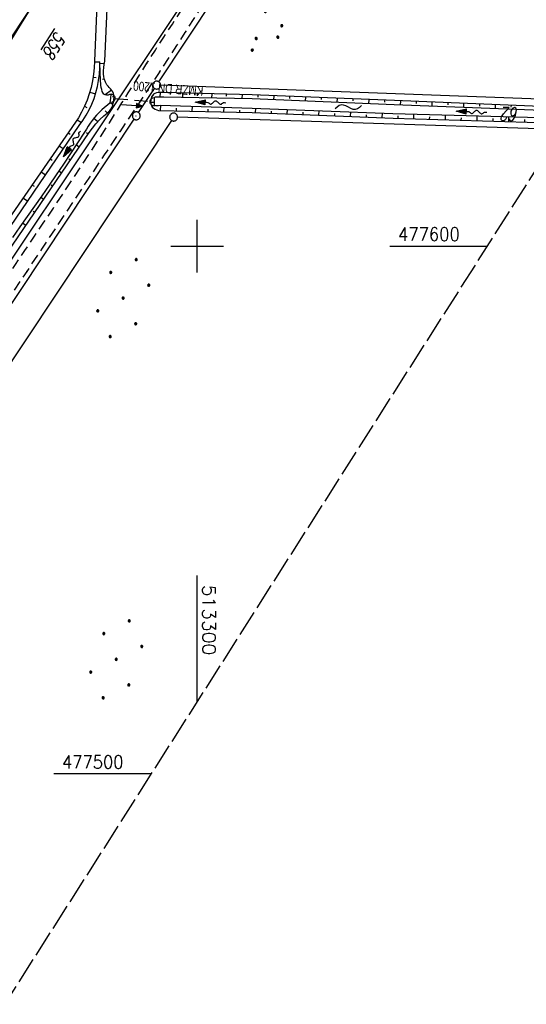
# Model space of a CAD drawing. Extents: x 510526 to 513920, y 467229 to 478797.
# Tile 457 of 467: x 513266 to 513362, y 477456 to 477643. Entities that reach past the tile are written whole.
import ezdxf

# ---------------------------------------------------------------- set-up
doc = ezdxf.new("R2010")
doc.units = 0
doc.header["$LTSCALE"] = 10
doc.header["$MEASUREMENT"] = 0
for name, pattern in [('LT00', [0]), ('LT11', [0.3, 0.2, -0.1]), ('LT14', [0.6, 0.5, -0.1]), ('STRICHLINIE2', [0.375, 0.25, -0.125])]:
    doc.linetypes.add(name, pattern=pattern)
doc.layers.get('0').update_dxf_attribs({"linetype": 'LT00'})
for name, color, linetype in [('--FLIEßRICHTPFEIL', 180, 'Continuous'), ('--WASSER_NUTZUNG', 180, 'Continuous'), ('-Halt-Pfeil', 4, 'LT00'), ('-Haltung', 182, 'STRICHLINIE2'), ('-Haltungsbeschriftung', 182, 'LT00'), ('DFK_AB_FLNR', 7, 'Continuous'), ('DFK_AB_L', 21, 'LT00'), ('DFK_FLUR_NR', 250, 'LT00'), ('DFK_GZPKT', 250, 'LT00'), ('DFK_KATASTER', 250, 'LT00'), ('DFK_NUTZUNG', 250, 'LT00'), ('DFK_TOPO-SYM', 252, 'LT00'), ('V87_BOESCH', 250, 'LT00'), ('V87_BOSCHUNG', 250, 'LT00'), ('V87_FELDWEG', 250, 'LT11'), ('V87_GRABEN', 250, 'LT00'), ('V87_RASTER', 250, 'LT00'), ('V87_UK_DURCH', 182, 'LT00'), ('V87_ZAUN', 40, 'LT00')]:
    doc.layers.add(name, color=color, linetype=linetype)
doc.layers.add('-BLATT_87-RAND', color=7, linetype='LT14', plot=False)
doc.styles.add('Haltungsbeschriftung', font='ARIAL.TTF', dxfattribs={"width": 0.75})
doc.styles.get("Standard").update_dxf_attribs({"font": 'romans.shx'})

# ---------------------------------------------------------------- blocks, each defined once
blk = doc.blocks.new('SYMB7301')
at = {"color": 0, "linetype": 'ByBlock'}
for p, q in [((-0.128693, 0), (0, 0.128693)), ((0, -0.128693), (-0.128693, 0)), ((0, 0.128693), (0.128693, 0)), ((0.128693, 0), (0, -0.128693)), ((0.000059, -0.009738), (0.000059, 0.009897)), ((-0.00901, -0.004339), (-0.002225, -0.009749))]:
    blk.add_line(p, q, dxfattribs=at)
for points in [[(-0.002225, 0.009749), (-0.00901, 0.004339), (-0.00901, -0.004339)], [(0.01, 0), (0.006235, 0.007818), (-0.002225, 0.009749)], [(-0.002225, -0.009749), (0.006235, -0.007818), (0.01, 0)]]:
    blk.add_lwpolyline(points, dxfattribs=at)
blk = doc.blocks.new('SYMB7010')
at = {"color": 0, "linetype": 'ByBlock'}
for points in [[(-0.031408, 0.499213), (-0.093728, 0.49134), (-0.15457, 0.475719), (-0.212975, 0.452595), (-0.268021, 0.422333), (-0.31884, 0.385411), (-0.36463, 0.342411), (-0.40467, 0.29401), (-0.438329, 0.240973), (-0.465074, 0.184136), (-0.484486, 0.124395), (-0.496256, 0.062692), (-0.5002, 0)], [(-0.5002, 0), (-0.496256, -0.062692), (-0.484486, -0.124395), (-0.465075, -0.184136), (-0.438329, -0.240973), (-0.404671, -0.29401), (-0.36463, -0.342411), (-0.31884, -0.385411), (-0.268021, -0.422333), (-0.212975, -0.452595), (-0.154571, -0.475719), (-0.093728, -0.49134), (-0.031408, -0.499213), (0.031408, -0.499213)], [(0.5002, 0), (0.496256, 0.062692), (0.484485, 0.124395), (0.465074, 0.184136), (0.438329, 0.240973), (0.40467, 0.29401), (0.36463, 0.342411), (0.31884, 0.385411), (0.268021, 0.422333), (0.212975, 0.452595), (0.15457, 0.475719), (0.093728, 0.49134), (0.031408, 0.499213), (-0.031408, 0.499213)], [(0.031408, -0.499213), (0.093728, -0.491341), (0.15457, -0.475719), (0.212975, -0.452595), (0.268021, -0.422333), (0.31884, -0.385411), (0.36463, -0.342411), (0.404671, -0.294011), (0.438329, -0.240974), (0.465075, -0.184136), (0.484486, -0.124395), (0.496256, -0.062692), (0.500201, 0)]]:
    blk.add_lwpolyline(points, dxfattribs=at)
blk = doc.blocks.new('SYMB0011')
at = {"color": 0, "linetype": 'ByBlock'}
for p, q in [((0.5, 0), (-0.5, 0)), ((0, 0.5), (0, -0.5))]:
    blk.add_line(p, q, dxfattribs=at)
blk = doc.blocks.new('SYMB1107')
at = {"color": 0, "linetype": 'ByBlock'}
for points in [[(-0.2, 0), (-0.196157, 0.039018), (-0.184776, 0.076537), (-0.166294, 0.111114), (-0.141421, 0.141421), (-0.111114, 0.166294), (-0.076537, 0.184776), (-0.039018, 0.196157), (0, 0.2)], [(0, 0.2), (0.039018, 0.196157), (0.076537, 0.184776), (0.111114, 0.166294), (0.141421, 0.141421), (0.166294, 0.111114), (0.184776, 0.076537), (0.196157, 0.039018), (0.2, 0)]]:
    blk.add_lwpolyline(points, dxfattribs=at)
blk = doc.blocks.new('FLIEßRICHTPFEIL')
at = {"layer": '--FLIEßRICHTPFEIL'}
blk.add_hatch(color=256, dxfattribs=at).paths.add_polyline_path([(-1.95, 0.4875), (-1.95, -0.4875), (0, 0)])
for p, q in [((-1.95, 0.4875), (-1.95, -0.4875)), ((-1.95, 0.4875), (0, 0)), ((0, 0), (-1.95, -0.4875))]:
    blk.add_line(p, q, dxfattribs=at)
at = {"layer": '--FLIEßRICHTPFEIL', "start_tangent": (-1, 0), "end_tangent": (-1, 0)}
blk.add_spline([(-1.95, 0), (-2.4375, 0), (-2.925, 0.325), (-3.4125, 0), (-3.9, -0.325), (-4.3875, 0), (-4.875, 0.325), (-5.3625, 0), (-5.85, 0)], degree=3, dxfattribs=at)
blk = doc.blocks.new('SYMB7251')
at = {"color": 0, "linetype": 'ByBlock'}
for points in [[(-0.25, 0), (-0.208333, 0.028889), (-0.166667, 0.051111), (-0.125, 0.06), (-0.083333, 0.051111), (-0.041667, 0.028889), (0, 0)], [(0, 0), (0.041667, -0.028889), (0.083333, -0.051111), (0.125, -0.06), (0.166667, -0.051111), (0.208333, -0.028889), (0.25, 0)]]:
    blk.add_lwpolyline(points, dxfattribs=at)
blk = doc.blocks.new('SYMB7111')
at = {"color": 0, "linetype": 'ByBlock'}
for p, q in [((-0.13, 0.202919), (-0.13, 0.177081)), ((-0.125, 0.172895), (-0.125, 0.207105)), ((-0.12, 0.209164), (-0.12, 0.170836)), ((-0.115, 0.170204), (-0.115, 0.209796)), ((-0.11, 0.209164), (-0.11, 0.170836)), ((-0.105, 0.172895), (-0.105, 0.207105)), ((-0.1, 0.202919), (-0.1, 0.177081)), ((-0.095, 0.189874), (-0.095, 0.190146)), ((0.1, 0.202919), (0.1, 0.177081)), ((0.105, 0.172895), (0.105, 0.207105)), ((0.11, 0.209164), (0.11, 0.170836)), ((0.115, 0.170204), (0.115, 0.209796)), ((0.12, 0.209164), (0.12, 0.170836)), ((0.125, 0.172895), (0.125, 0.207105)), ((0.13, 0.202919), (0.13, 0.177081)), ((0.135, 0.189874), (0.135, 0.190146)), ((-0.515, -0.177081), (-0.515, -0.202919)), ((-0.51, -0.207105), (-0.51, -0.172895)), ((-0.505, -0.170836), (-0.505, -0.209164)), ((-0.5, -0.209796), (-0.5, -0.170204)), ((-0.495, -0.170836), (-0.495, -0.209164)), ((-0.49, -0.207105), (-0.49, -0.172895)), ((-0.485, -0.177081), (-0.485, -0.202919)), ((-0.285, -0.177081), (-0.285, -0.202919)), ((-0.28, -0.207105), (-0.28, -0.172895)), ((-0.275, -0.170836), (-0.275, -0.209164)), ((-0.27, -0.209796), (-0.27, -0.170204)), ((-0.265, -0.170836), (-0.265, -0.209164)), ((-0.26, -0.207105), (-0.26, -0.172895)), ((-0.255, -0.177081), (-0.255, -0.202919)), ((0.255, -0.177081), (0.255, -0.202919)), ((0.26, -0.207105), (0.26, -0.172895)), ((0.265, -0.170836), (0.265, -0.209164)), ((0.27, -0.209796), (0.27, -0.170204)), ((0.275, -0.170836), (0.275, -0.209164)), ((0.28, -0.207105), (0.28, -0.172895)), ((0.285, -0.177081), (0.285, -0.202919)), ((0.485, -0.177081), (0.485, -0.202919)), ((0.49, -0.207105), (0.49, -0.172895)), ((0.495, -0.170836), (0.495, -0.209164)), ((0.5, -0.209796), (0.5, -0.170204)), ((0.505, -0.170836), (0.505, -0.209164)), ((0.51, -0.207105), (0.51, -0.172895)), ((0.515, -0.177081), (0.515, -0.202919)), ((-0.48, -0.190126), (-0.48, -0.189854)), ((-0.25, -0.190126), (-0.25, -0.189854)), ((0.29, -0.190126), (0.29, -0.189854)), ((0.52, -0.190126), (0.52, -0.189854))]:
    blk.add_line(p, q, dxfattribs=at)
for points in [[(-0.095, 0.19), (-0.096981, 0.198678), (-0.10253, 0.205637), (-0.11055, 0.209499), (-0.11945, 0.209499), (-0.12747, 0.205637), (-0.133019, 0.198678), (-0.135, 0.19), (-0.133019, 0.181322), (-0.12747, 0.174363), (-0.11945, 0.170501), (-0.11055, 0.170501), (-0.10253, 0.174363), (-0.096981, 0.181322), (-0.095, 0.19)], [(0.135, 0.19), (0.133019, 0.198678), (0.12747, 0.205637), (0.11945, 0.209499), (0.11055, 0.209499), (0.10253, 0.205637), (0.096981, 0.198678), (0.095, 0.19), (0.096981, 0.181322), (0.10253, 0.174363), (0.11055, 0.170501), (0.11945, 0.170501), (0.12747, 0.174363), (0.133019, 0.181322), (0.135, 0.19)], [(-0.48, -0.19), (-0.481981, -0.181322), (-0.48753, -0.174363), (-0.49555, -0.170501), (-0.50445, -0.170501), (-0.51247, -0.174363), (-0.518019, -0.181322), (-0.52, -0.19), (-0.518019, -0.198678), (-0.51247, -0.205637), (-0.50445, -0.209499), (-0.49555, -0.209499), (-0.48753, -0.205637), (-0.481981, -0.198678), (-0.48, -0.19)], [(-0.25, -0.19), (-0.251981, -0.181322), (-0.25753, -0.174363), (-0.26555, -0.170501), (-0.27445, -0.170501), (-0.28247, -0.174363), (-0.288019, -0.181322), (-0.29, -0.19), (-0.288019, -0.198678), (-0.28247, -0.205637), (-0.27445, -0.209499), (-0.26555, -0.209499), (-0.25753, -0.205637), (-0.251981, -0.198678), (-0.25, -0.19)], [(0.29, -0.19), (0.288019, -0.181322), (0.28247, -0.174363), (0.27445, -0.170501), (0.26555, -0.170501), (0.25753, -0.174363), (0.251981, -0.181322), (0.25, -0.19), (0.251981, -0.198678), (0.25753, -0.205637), (0.26555, -0.209499), (0.27445, -0.209499), (0.28247, -0.205637), (0.288019, -0.198678), (0.29, -0.19)], [(0.52, -0.19), (0.518019, -0.181322), (0.51247, -0.174363), (0.50445, -0.170501), (0.49555, -0.170501), (0.48753, -0.174363), (0.481981, -0.181322), (0.48, -0.19), (0.481981, -0.198678), (0.48753, -0.205637), (0.49555, -0.209499), (0.50445, -0.209499), (0.51247, -0.205637), (0.518019, -0.198678), (0.52, -0.19)]]:
    blk.add_lwpolyline(points, dxfattribs=at)
blk = doc.blocks.new('Ackerland7')
at = {"layer": 'DFK_NUTZUNG', "color": 0, "linetype": 'ByBlock'}
for p, q in [((-4, 3.93), (-4, 3.67)), ((-3.95, 3.63), (-3.95, 3.97)), ((-3.9, 3.99), (-3.9, 3.61)), ((-3.85, 3.6), (-3.85, 4)), ((-3.8, 3.99), (-3.8, 3.61)), ((-3.75, 3.63), (-3.75, 3.97)), ((-3.7, 3.93), (-3.7, 3.67)), ((-3.65, 3.8), (-3.65, 3.8)), ((3.7, 3.93), (3.7, 3.67)), ((3.75, 3.63), (3.75, 3.97)), ((3.8, 3.99), (3.8, 3.61)), ((3.85, 3.6), (3.85, 4)), ((3.9, 3.99), (3.9, 3.61)), ((3.95, 3.63), (3.95, 3.97)), ((4, 3.93), (4, 3.67)), ((4.05, 3.8), (4.05, 3.8)), ((-7.85, 0.13), (-7.85, -0.13)), ((-7.8, -0.17), (-7.8, 0.17)), ((-7.75, 0.19), (-7.75, -0.19)), ((-7.7, -0.2), (-7.7, 0.2)), ((-7.65, 0.19), (-7.65, -0.19)), ((-7.6, -0.17), (-7.6, 0.17)), ((-7.55, 0.13), (-7.55, -0.13)), ((-7.5, 0), (-7.5, 0)), ((-0.15, 0.13), (-0.15, -0.13)), ((-0.1, -0.17), (-0.1, 0.17)), ((-0.05, 0.19), (-0.05, -0.19)), ((0, -0.2), (0, 0.2)), ((0.05, 0.19), (0.05, -0.19)), ((0.1, -0.17), (0.1, 0.17)), ((0.15, 0.13), (0.15, -0.13)), ((0.2, 0), (0.2, 0)), ((7.55, 0.13), (7.55, -0.13)), ((7.6, -0.17), (7.6, 0.17)), ((7.65, 0.19), (7.65, -0.19)), ((7.7, -0.2), (7.7, 0.2)), ((7.75, 0.19), (7.75, -0.19)), ((7.8, -0.17), (7.8, 0.17)), ((7.85, 0.13), (7.85, -0.13)), ((7.9, 0), (7.9, 0)), ((-4, -3.67), (-4, -3.93)), ((-3.95, -3.97), (-3.95, -3.63)), ((-3.9, -3.61), (-3.9, -3.99)), ((-3.85, -4), (-3.85, -3.6)), ((-3.8, -3.61), (-3.8, -3.99)), ((-3.75, -3.97), (-3.75, -3.63)), ((-3.7, -3.67), (-3.7, -3.93)), ((3.7, -3.67), (3.7, -3.93)), ((3.75, -3.97), (3.75, -3.63)), ((3.8, -3.61), (3.8, -3.99)), ((3.85, -4), (3.85, -3.6)), ((3.9, -3.61), (3.9, -3.99)), ((3.95, -3.97), (3.95, -3.63)), ((4, -3.67), (4, -3.93)), ((-3.65, -3.8), (-3.65, -3.8)), ((4.05, -3.8), (4.05, -3.8))]:
    blk.add_line(p, q, dxfattribs=at)
for points in [[(-3.65, 3.8), (-3.67, 3.89), (-3.73, 3.96), (-3.81, 3.99), (-3.89, 3.99), (-3.97, 3.96), (-4.03, 3.89), (-4.05, 3.8), (-4.03, 3.71), (-3.97, 3.64), (-3.89, 3.6), (-3.81, 3.6), (-3.73, 3.64), (-3.67, 3.71), (-3.65, 3.8)], [(4.05, 3.8), (4.03, 3.89), (3.97, 3.96), (3.89, 3.99), (3.81, 3.99), (3.73, 3.96), (3.67, 3.89), (3.65, 3.8), (3.67, 3.71), (3.73, 3.64), (3.81, 3.61), (3.89, 3.61), (3.97, 3.64), (4.03, 3.71), (4.05, 3.8)], [(-7.5, 0), (-7.52, 0.09), (-7.58, 0.16), (-7.66, 0.19), (-7.74, 0.19), (-7.82, 0.16), (-7.88, 0.09), (-7.9, 0)], [(0.2, 0), (0.18, 0.09), (0.12, 0.16), (0.04, 0.19), (-0.04, 0.19), (-0.12, 0.16), (-0.18, 0.09), (-0.2, 0)], [(-0.2, 0), (-0.18, -0.09), (-0.12, -0.16), (-0.04, -0.19), (0.04, -0.19), (0.12, -0.16), (0.18, -0.09), (0.2, 0)], [(7.9, 0), (7.88, 0.09), (7.82, 0.16), (7.74, 0.19), (7.66, 0.19), (7.58, 0.16), (7.52, 0.09), (7.5, 0)], [(7.5, 0), (7.52, -0.09), (7.58, -0.16), (7.66, -0.19), (7.74, -0.19), (7.82, -0.16), (7.88, -0.09), (7.9, 0)], [(-7.9, 0), (-7.88, -0.09), (-7.82, -0.16), (-7.74, -0.19), (-7.66, -0.19), (-7.58, -0.16), (-7.52, -0.09), (-7.5, 0)], [(-3.65, -3.8), (-3.67, -3.71), (-3.73, -3.64), (-3.81, -3.61), (-3.89, -3.61), (-3.97, -3.64), (-4.03, -3.71), (-4.05, -3.8), (-4.03, -3.89), (-3.97, -3.96), (-3.89, -3.99), (-3.81, -3.99), (-3.73, -3.96), (-3.67, -3.89), (-3.65, -3.8)], [(4.05, -3.8), (4.03, -3.71), (3.97, -3.64), (3.89, -3.61), (3.81, -3.61), (3.73, -3.64), (3.67, -3.71), (3.65, -3.8), (3.67, -3.89), (3.73, -3.96), (3.81, -3.99), (3.89, -3.99), (3.97, -3.96), (4.03, -3.89), (4.05, -3.8)]]:
    blk.add_lwpolyline(points, dxfattribs=at)
blk = doc.blocks.new('SYMB0070')
at = {"color": 0, "linetype": 'ByBlock'}
for p, q in [((-0.5, 0), (0.2, 0)), ((0.5, 0), (0.2, 0.1)), ((0.2, 0.1), (0.2, 0)), ((0.468, 0), (0.21, 0.086)), ((0.21, 0.086), (0.21, -0.086)), ((0.21, -0.086), (0.468, 0)), ((0.22, -0.072), (0.437, 0)), ((0.23, -0.058), (0.405, 0)), ((0.24, -0.045), (0.374, 0)), ((0.342, 0), (0.25, 0.031)), ((0.25, 0.031), (0.25, -0.031)), ((0.25, -0.031), (0.342, 0)), ((0.26, -0.017), (0.31, 0)), ((0.27, -0.003), (0.279, 0))]:
    blk.add_line(p, q, dxfattribs=at)
for points in [[(0.2, 0), (0.2, -0.1), (0.5, 0)], [(0.437, 0), (0.22, 0.072), (0.22, -0.072)], [(0.405, 0), (0.23, 0.058), (0.23, -0.058)], [(0.374, 0), (0.24, 0.045), (0.24, -0.045)], [(0.31, 0), (0.26, 0.017), (0.26, -0.017)], [(0.279, 0), (0.27, 0.003), (0.27, -0.003)]]:
    blk.add_lwpolyline(points, dxfattribs=at)

msp = doc.modelspace()

# ---------------------------------------------------------------- linework, layer by layer
at = {"layer": '-BLATT_87-RAND'}
msp.add_lwpolyline([(513217.94, 477919.22), (512721.33, 477138.83), (512963.46, 476984.75), (513460.07, 477765.13), (513217.94, 477919.22)], dxfattribs=at)
at = {"layer": '-Haltung'}
msp.add_line((513284.39, 477627.94), (513291.13, 477627.41), dxfattribs=at)
at = {"layer": 'DFK_AB_L'}
msp.add_line((513317.26, 477676.16), (513151.91, 477428.3), dxfattribs=at)
at = {"layer": 'DFK_KATASTER'}
for p, q in [((513292.75, 477631.13), (513399.73, 477792.42)), ((513377.6, 477627.33), (513293.09, 477630.47)), ((513288.88, 477625.29), (513291.93, 477629.88)), ((513434.03, 477620.01), (513296.29, 477624.42)), ((513207.13, 477502.08), (513288.06, 477624.05)), ((513295.13, 477623.82), (513212.13, 477498.76))]:
    msp.add_line(p, q, dxfattribs=at)
at = {"layer": 'V87_BOESCH'}
msp.add_lwpolyline([(513283.07, 477664.98), (513281.86, 477664.03), (513280.84, 477663.51), (513275.78, 477656.95), (513263.18, 477636.57), (513249.73, 477616.5), (513236.57, 477596.99), (513222.81, 477577.41), (513209.23, 477557.29), (513195.94, 477537), (513181.81, 477516.23), (513168.48, 477496.68), (513154.57, 477476.14), (513141.4, 477456.47), (513127.55, 477436.73)], dxfattribs=at)
at = {"layer": 'V87_BOSCHUNG'}
for p, q in [((513280.56, 477634.93), (513281.55, 477634.9)), ((513282.41, 477634.5), (513281.55, 477634.61)), ((513280.3, 477632.03), (513280.85, 477631.94)), ((513282.41, 477631.62), (513282.04, 477631.58)), ((513279.65, 477629.19), (513280.75, 477628.86)), ((513283.78, 477629.55), (513282.57, 477628.63)), ((513284.27, 477628.3), (513283.98, 477628.28)), ((513291.55, 477628.58), (513291.67, 477628.4)), ((513293.02, 477629.11), (513292.96, 477628.26)), ((513294.91, 477629.05), (513294.88, 477628.69)), ((513297.23, 477629), (513297.22, 477628.16)), ((513299.99, 477628.9), (513299.99, 477628.49)), ((513302.75, 477628.84), (513302.73, 477628.04)), ((513305.5, 477628.78), (513305.5, 477628.38)), ((513308.5, 477628.7), (513308.49, 477627.93)), ((513311.5, 477628.61), (513311.49, 477628.23)), ((513314.5, 477628.49), (513314.48, 477627.72)), ((513317.5, 477628.38), (513317.49, 477627.99)), ((513320.5, 477628.26), (513320.47, 477627.47)), ((513323.5, 477628.14), (513323.48, 477627.74)), ((513326.5, 477628.02), (513326.47, 477627.22)), ((513278.64, 477626.48), (513279.13, 477626.24)), ((513284.04, 477626.82), (513283.54, 477627.12)), ((513291.23, 477627.29), (513291.85, 477627.26)), ((513291.49, 477626.32), (513291.67, 477626.41)), ((513293.04, 477626.68), (513293.01, 477625.69)), ((513299.04, 477626.49), (513299.01, 477625.55)), ((513305.04, 477626.3), (513305.01, 477625.42)), ((513329.49, 477627.9), (513329.48, 477627.5)), ((513332.49, 477627.78), (513332.46, 477626.97)), ((513335.49, 477627.66), (513335.47, 477627.25)), ((513338.49, 477627.54), (513338.46, 477626.72)), ((513341.48, 477627.42), (513341.47, 477627.01)), ((513344.48, 477627.3), (513344.45, 477626.48)), ((513347.48, 477627.18), (513347.46, 477626.77)), ((513350.48, 477627.06), (513350.45, 477626.24)), ((513353.47, 477626.94), (513353.46, 477626.53)), ((513356.47, 477626.81), (513356.44, 477626)), ((513359.47, 477626.69), (513359.45, 477626.29)), ((513282.98, 477625.22), (513282.58, 477625.6)), ((513296.02, 477626.1), (513296.01, 477625.62)), ((513302.02, 477625.94), (513302.01, 477625.49)), ((513308.02, 477625.78), (513308.01, 477625.35)), ((513311.03, 477626.1), (513311.01, 477625.27)), ((513314.02, 477625.57), (513314, 477625.15)), ((513317.03, 477625.88), (513317, 477625.03)), ((513320.01, 477625.34), (513320, 477624.91)), ((513323.02, 477625.66), (513323, 477624.8)), ((513326.01, 477625.11), (513325.99, 477624.68)), ((513329.02, 477625.43), (513328.99, 477624.56)), ((513332, 477624.88), (513331.99, 477624.44)), ((513335.02, 477625.21), (513334.99, 477624.32)), ((513338, 477624.66), (513337.99, 477624.21)), ((513341.01, 477625.02), (513340.98, 477624.12)), ((513344, 477624.49), (513343.98, 477624.04)), ((513347.01, 477624.86), (513346.98, 477623.95)), ((513350, 477624.32), (513349.98, 477623.86)), ((513353.01, 477624.7), (513352.98, 477623.78)), ((513359.01, 477624.53), (513358.98, 477623.6)), ((513277.24, 477623.93), (513278.07, 477623.42)), ((513281.17, 477623.56), (513280.42, 477624.2)), ((513355.99, 477624.15), (513355.98, 477623.69)), ((513361.99, 477623.98), (513361.98, 477623.52)), ((513275.55, 477621.48), (513275.94, 477621.21)), ((513279.35, 477621.22), (513279.04, 477621.46)), ((513273.84, 477619.02), (513274.64, 477618.46)), ((513277.67, 477618.76), (513277.09, 477619.16)), ((513272.13, 477616.55), (513272.54, 477616.27)), ((513275.98, 477616.28), (513275.71, 477616.47)), ((513270.42, 477614.09), (513271.26, 477613.5)), ((513274.29, 477613.8), (513273.77, 477614.16)), ((513268.71, 477611.62), (513269.14, 477611.32)), ((513272.6, 477611.32), (513272.34, 477611.51)), ((513267, 477609.15), (513267.87, 477608.55)), ((513270.91, 477608.84), (513270.36, 477609.22)), ((513269.22, 477606.36), (513268.93, 477606.56)), ((513267.53, 477603.88), (513266.92, 477604.31))]:
    msp.add_line(p, q, dxfattribs=at)
at = {"layer": 'V87_FELDWEG', "flags": 128}
for points in [[(513100.28, 477240.02), (513099.68, 477244.03), (513099.07, 477248.04), (513098.47, 477252.06), (513097.85, 477256.08), (513097.23, 477260.1), (513096.61, 477264.12), (513095.97, 477268.15), (513095.47, 477271.26), (513094.96, 477274.37), (513094.45, 477277.48), (513093.93, 477280.59), (513093.41, 477283.69), (513092.88, 477286.79), (513092.36, 477289.88), (513091.83, 477292.96), (513091.3, 477296.03), (513090.92, 477298.23), (513090.54, 477300.42), (513090.16, 477302.62), (513089.77, 477304.82), (513089.38, 477307.02), (513088.98, 477309.23), (513088.57, 477311.45), (513088.15, 477313.69), (513087.72, 477315.94), (513087.28, 477318.21), (513086.83, 477320.5), (513086.66, 477321.3), (513086.51, 477322.11), (513086.38, 477322.92), (513086.27, 477323.72), (513086.2, 477324.51), (513086.18, 477325.29), (513086.21, 477326.05), (513086.32, 477326.8), (513086.51, 477327.58), (513086.78, 477328.34), (513087.12, 477329.08), (513087.52, 477329.8), (513087.96, 477330.52), (513088.45, 477331.22), (513088.98, 477331.91), (513089.52, 477332.6), (513090.08, 477333.28), (513090.64, 477333.97), (513091.2, 477334.65), (513092.17, 477335.9), (513093.11, 477337.15), (513094, 477338.42), (513094.86, 477339.69), (513095.7, 477340.96), (513096.51, 477342.24), (513097.31, 477343.52), (513098.09, 477344.81), (513098.86, 477346.09), (513099.63, 477347.38), (513100.4, 477348.67), (513101.18, 477349.95), (513102.52, 477352.12), (513103.89, 477354.27), (513105.28, 477356.42), (513106.7, 477358.57), (513108.14, 477360.7), (513109.6, 477362.83), (513111.07, 477364.96), (513112.54, 477367.09), (513114.03, 477369.21), (513115.52, 477371.33), (513117.01, 477373.46), (513118.5, 477375.58), (513119.98, 477377.71), (513122.24, 477380.97), (513124.47, 477384.24), (513126.69, 477387.51), (513128.9, 477390.79), (513131.09, 477394.08), (513133.27, 477397.36), (513135.45, 477400.65), (513137.62, 477403.95), (513139.79, 477407.24), (513141.95, 477410.54), (513144.12, 477413.84), (513147.52, 477418.99), (513150.93, 477424.15), (513154.34, 477429.3), (513157.75, 477434.45), (513161.17, 477439.61), (513164.59, 477444.76), (513168.02, 477449.91), (513172.43, 477456.55), (513176.83, 477463.18), (513181.25, 477469.82), (513185.66, 477476.45), (513190.07, 477483.08), (513194.49, 477489.71), (513198.91, 477496.34), (513202.16, 477501.21), (513205.42, 477506.09), (513208.67, 477510.96), (513211.93, 477515.84), (513215.18, 477520.71), (513219.62, 477527.36), (513224.06, 477534.01), (513228.49, 477540.67), (513232.92, 477547.33), (513237.34, 477553.99), (513241.76, 477560.65), (513244.4, 477564.64), (513247.04, 477568.63), (513249.68, 477572.62), (513252.32, 477576.6), (513254.96, 477580.59), (513257.61, 477584.57), (513260.26, 477588.56), (513262.91, 477592.53), (513265.58, 477596.51), (513267.37, 477599.18), (513269.18, 477601.86), (513270.98, 477604.53), (513272.77, 477607.21), (513274.57, 477609.89), (513276.35, 477612.57), (513278.13, 477615.26), (513279.9, 477617.96), (513281.65, 477620.67), (513283.39, 477623.38), (513284.58, 477625.25), (513285.76, 477627.13), (513286.94, 477629.01), (513288.12, 477630.89), (513289.3, 477632.76), (513290.49, 477634.64), (513292.08, 477637.12), (513293.69, 477639.6), (513295.31, 477642.07), (513296.93, 477644.53), (513298.56, 477646.99), (513300.2, 477649.45), (513301.84, 477651.9), (513303.48, 477654.35), (513305.12, 477656.81), (513307.72, 477660.7), (513310.32, 477664.6), (513312.91, 477668.5), (513315.5, 477672.4), (513318.09, 477676.3), (513320.69, 477680.2), (513323.23, 477684.01), (513325.78, 477687.82), (513328.32, 477691.63), (513330.87, 477695.44), (513333.42, 477699.25), (513335.96, 477703.06), (513339.07, 477707.72), (513342.17, 477712.39), (513345.27, 477717.05), (513348.36, 477721.72), (513351.46, 477726.39), (513354.45, 477730.91), (513357.45, 477735.44), (513360.44, 477739.96), (513363.42, 477744.49), (513366.41, 477749.03), (513368.87, 477752.78), (513371.34, 477756.54), (513373.8, 477760.3), (513376.26, 477764.06), (513378.72, 477767.82), (513380.8, 477770.99), (513382.88, 477774.16), (513384.96, 477777.32), (513387.05, 477780.49), (513389.14, 477783.64), (513391.24, 477786.79), (513393.52, 477790.19), (513395.81, 477793.57), (513398.11, 477796.96), (513400.41, 477800.33), (513401.73, 477802.26)], [(513403.95, 477800.85), (513403.92, 477800.8), (513400.52, 477795.69), (513397.11, 477790.58), (513393.71, 477785.47), (513391.6, 477782.31), (513389.49, 477779.15), (513387.38, 477775.99), (513385.28, 477772.83), (513383.18, 477769.66), (513381.08, 477766.5), (513379, 477763.35), (513376.93, 477760.2), (513374.86, 477757.05), (513372.8, 477753.9), (513370.73, 477750.75), (513368.66, 477747.6), (513366.54, 477744.39), (513364.42, 477741.19), (513362.3, 477737.98), (513360.18, 477734.77), (513358.06, 477731.57), (513355.95, 477728.36), (513353.83, 477725.15), (513351.9, 477722.2), (513349.98, 477719.26), (513348.05, 477716.31), (513346.12, 477713.36), (513344.2, 477710.42), (513342.26, 477707.47), (513340.33, 477704.53), (513338.39, 477701.6), (513336.21, 477698.33), (513334.03, 477695.07), (513331.84, 477691.82), (513329.64, 477688.57), (513327.44, 477685.32), (513325.24, 477682.08), (513323.03, 477678.83), (513321.03, 477675.9), (513319.04, 477672.97), (513317.04, 477670.04), (513315.06, 477667.1), (513313.08, 477664.16), (513311.1, 477661.21), (513309.14, 477658.26), (513307.2, 477655.29), (513305.6, 477652.83), (513304.01, 477650.36), (513302.42, 477647.89), (513300.84, 477645.42), (513299.26, 477642.94), (513297.68, 477640.47), (513296.1, 477638), (513294.5, 477635.53), (513292.9, 477633.07), (513291.4, 477630.78), (513289.89, 477628.5), (513288.38, 477626.22), (513286.86, 477623.94), (513285.34, 477621.66), (513282.4, 477617.26), (513279.46, 477612.85), (513276.53, 477608.44), (513273.59, 477604.03), (513270.65, 477599.62), (513267.72, 477595.21), (513264.74, 477590.75), (513261.76, 477586.28), (513258.78, 477581.82), (513255.8, 477577.36), (513252.82, 477572.89), (513249.85, 477568.42), (513246.88, 477563.95), (513243.93, 477559.47), (513241.52, 477555.81), (513239.11, 477552.14), (513236.71, 477548.48), (513234.31, 477544.81), (513231.9, 477541.14), (513229.5, 477537.48), (513227.09, 477533.82), (513224.68, 477530.16), (513222.27, 477526.5), (513219.84, 477522.85), (513217.41, 477519.21), (513215.36, 477516.15), (513213.3, 477513.11), (513211.25, 477510.07), (513209.18, 477507.02), (513207.12, 477503.98), (513205.06, 477500.94), (513203, 477497.9), (513200.94, 477494.86), (513198.13, 477490.68), (513195.33, 477486.5), (513192.54, 477482.31), (513189.75, 477478.13), (513186.97, 477473.93), (513184.19, 477469.74), (513181.41, 477465.54), (513178.64, 477461.35), (513175.86, 477457.15), (513173.08, 477452.96), (513170.3, 477448.76), (513167.61, 477444.73), (513164.93, 477440.69), (513162.24, 477436.65), (513159.55, 477432.62), (513156.87, 477428.58), (513154.19, 477424.54), (513151.51, 477420.5), (513148.85, 477416.45), (513146.19, 477412.39), (513144.38, 477409.62), (513142.57, 477406.84), (513140.76, 477404.06), (513138.95, 477401.28), (513137.14, 477398.5), (513135.32, 477395.72), (513133.5, 477392.95), (513131.67, 477390.18), (513129.83, 477387.42), (513127.98, 477384.67), (513126.12, 477381.92), (513124.24, 477379.19), (513122.35, 477376.46), (513120.97, 477374.5), (513119.59, 477372.55), (513118.2, 477370.6), (513116.82, 477368.65), (513115.43, 477366.7), (513114.06, 477364.75), (513112.69, 477362.79), (513111.34, 477360.82), (513110, 477358.84), (513108.68, 477356.85), (513107.39, 477354.85), (513106.11, 477352.83), (513104.87, 477350.79), (513103.66, 477348.74), (513103.14, 477347.82), (513102.62, 477346.91), (513102.1, 477346), (513101.57, 477345.09), (513101.03, 477344.18), (513100.48, 477343.28), (513099.72, 477342.09), (513098.93, 477340.92), (513098.12, 477339.76), (513097.29, 477338.62), (513096.45, 477337.49), (513095.6, 477336.37), (513095, 477335.6), (513094.4, 477334.83), (513093.79, 477334.07), (513093.15, 477333.3), (513092.61, 477332.67), (513092.07, 477332.04), (513091.53, 477331.39), (513091, 477330.74), (513090.5, 477330.08), (513090.04, 477329.41), (513089.62, 477328.72), (513089.27, 477328.02), (513088.98, 477327.29), (513088.78, 477326.55), (513088.67, 477325.9), (513088.62, 477325.24), (513088.63, 477324.56), (513088.67, 477323.88), (513088.75, 477323.19), (513088.85, 477322.49), (513088.96, 477321.79), (513089.09, 477321.1), (513089.5, 477318.76), (513089.91, 477316.44), (513090.31, 477314.15), (513090.7, 477311.87), (513091.09, 477309.61), (513091.47, 477307.36), (513091.86, 477305.11), (513092.24, 477302.87), (513092.62, 477300.64), (513093, 477298.4), (513093.39, 477296.16), (513093.92, 477293.11), (513094.46, 477290.04), (513094.99, 477286.97), (513095.54, 477283.89), (513096.07, 477280.8), (513096.61, 477277.71), (513097.14, 477274.62), (513097.67, 477271.52), (513098.19, 477268.43), (513098.76, 477264.93), (513099.32, 477261.43), (513099.87, 477257.93), (513100.41, 477254.44), (513100.94, 477250.94), (513101.47, 477247.45), (513101.99, 477243.95), (513102.52, 477240.46)]]:
    msp.add_lwpolyline(points, dxfattribs=at)
at = {"layer": 'V87_GRABEN'}
for points in [[(513290.26, 477677.1), (513287.79, 477673.55), (513287.09, 477672.54), (513286.41, 477671.51), (513285.76, 477670.47), (513285.13, 477669.41), (513284.55, 477668.33), (513284, 477667.23), (513283.51, 477666.11), (513283.07, 477664.98), (513282.71, 477663.86), (513282.41, 477662.74), (513282.15, 477661.59), (513281.94, 477660.44), (513281.77, 477659.27), (513281.63, 477658.1), (513281.52, 477656.93), (513281.43, 477655.75), (513281.36, 477654.57), (513281.31, 477653.4), (513280.57, 477635.04)], [(513282.48, 477635.03), (513283.3, 477653.61), (513284.79, 477664.67), (513285.44, 477666.38), (513286.17, 477668.06), (513286.98, 477669.69), (513287.88, 477671.29), (513288.86, 477672.83), (513291.8, 477676.04)], [(513280.57, 477635.04), (513280.51, 477633.79), (513280.38, 477632.54), (513280.17, 477631.29), (513279.9, 477630.07), (513279.55, 477628.86), (513279.14, 477627.67), (513278.65, 477626.51), (513278.1, 477625.38), (513277.49, 477624.29), (513259.53, 477598.36), (513236.34, 477563.96), (513194.11, 477499.05), (513162.84, 477452.5)], [(513260.27, 477597.42), (513277.63, 477622.82), (513278.32, 477623.78), (513278.95, 477624.78), (513279.52, 477625.81), (513280.02, 477626.88), (513280.46, 477627.98), (513280.82, 477629.1), (513281.11, 477630.24), (513281.33, 477631.4), (513281.48, 477632.57), (513281.55, 477633.75), (513281.55, 477634.93)], [(513262.99, 477597.21), (513279.53, 477621.49), (513280.15, 477622.35), (513280.82, 477623.17), (513281.56, 477623.95), (513282.35, 477624.68), (513282.65, 477624.93), (513282.94, 477625.18), (513283.22, 477625.44), (513283.48, 477625.71), (513283.69, 477626.01), (513283.87, 477626.34), (513284.01, 477626.7), (513284.11, 477627.08), (513284.19, 477627.48), (513284.24, 477627.85), (513284.26, 477628.22), (513284.24, 477628.58), (513284.16, 477628.92), (513284.01, 477629.22), (513283.82, 477629.5), (513283.59, 477629.77), (513283.35, 477630.03), (513283.11, 477630.3), (513282.89, 477630.57), (513282.62, 477631.04), (513282.43, 477631.54), (513282.32, 477632.08), (513282.28, 477632.64), (513282.28, 477633.22), (513282.33, 477633.81), (513282.4, 477634.42), (513282.48, 477635.03)], [(513283.73, 477628.78), (513283.41, 477628.69), (513283.11, 477628.62), (513282.83, 477628.6), (513282.58, 477628.63), (513282.35, 477628.77), (513282.17, 477629), (513282.03, 477629.3), (513281.92, 477629.66), (513281.83, 477630.05), (513281.76, 477630.46), (513281.6, 477632.69), (513281.55, 477634.93)], [(513283.54, 477627.12), (513283.64, 477628), (513283.73, 477628.78)], [(513293.69, 477629.08), (513293.32, 477629.1), (513292.95, 477629.1), (513292.59, 477629.08), (513292.27, 477629.03), (513291.97, 477628.92), (513291.71, 477628.75), (513291.52, 477628.54), (513291.37, 477628.27), (513291.26, 477627.97), (513291.2, 477627.65), (513291.18, 477627.32), (513291.22, 477626.95), (513291.32, 477626.61), (513291.5, 477626.32), (513291.73, 477626.1), (513292.03, 477625.94), (513292.36, 477625.81), (513292.7, 477625.7)], [(513293.7, 477628.23), (513292.03, 477628.22), (513291.9, 477628.16), (513291.85, 477628.02), (513291.85, 477627.82), (513291.87, 477627.58), (513291.88, 477627.35), (513291.86, 477627.13), (513291.84, 477626.95), (513291.84, 477626.81), (513291.94, 477626.69), (513292.13, 477626.63), (513292.39, 477626.62), (513292.69, 477626.64), (513293.02, 477626.68)], [(513371.78, 477626.4), (513363.54, 477626.53), (513337.36, 477627.59), (513310.45, 477628.66), (513293.69, 477629.08)], [(513371.16, 477625.41), (513363.66, 477625.72), (513337.33, 477626.76), (513310.43, 477627.89), (513293.7, 477628.23)], [(513283.54, 477627.12), (513283, 477626.68), (513282.46, 477626.24), (513281.94, 477625.79), (513281.43, 477625.32), (513280.95, 477624.83), (513280.53, 477624.33), (513280.12, 477623.81), (513279.74, 477623.27), (513279.37, 477622.72), (513279.01, 477622.16), (513278.66, 477621.6), (513277.35, 477619.55), (513276.02, 477617.53), (513274.68, 477615.51), (513273.32, 477613.51), (513271.96, 477611.52), (513270.58, 477609.54), (513269.2, 477607.56), (513267.82, 477605.59), (513266.43, 477603.62), (513265.05, 477601.65)], [(513293.02, 477626.68), (513310.4, 477626.13), (513337.08, 477625.13), (513362.57, 477624.43), (513370.37, 477624.19)], [(513292.7, 477625.7), (513310.4, 477625.29), (513337.12, 477624.24), (513362.54, 477623.5), (513369.8, 477623.29)]]:
    msp.add_lwpolyline(points, dxfattribs=at)
at = {"layer": 'V87_RASTER'}
for p, q in [((513300, 477595), (513300, 477605)), ((513295, 477600), (513305, 477600)), ((513336.48, 477600), (513354.98, 477600)), ((513300, 477513.6), (513300, 477537.6)), ((513291.35, 477500), (513272.85, 477500))]:
    msp.add_line(p, q, dxfattribs=at)
at = {"layer": 'V87_ZAUN'}
msp.add_line((513262.21, 477635.75), (513270.57, 477648.21), dxfattribs=at)

# ---------------------------------------------------------------- block references
at = {"layer": '--FLIEßRICHTPFEIL'}
for p, rotation in [((513299.6, 477627.28), 178.8418644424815), ((513349.05, 477625.57), 177.7761333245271), ((513274.7, 477616.88), 237.1817819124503)]:
    msp.add_blockref('FLIEßRICHTPFEIL', p, dxfattribs=dict(at, rotation=rotation))
at = {"layer": '--WASSER_NUTZUNG', "xscale": 9.99999999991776, "yscale": 9.999999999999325, "zscale": 10, "rotation": 187.1509920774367}
msp.add_blockref('SYMB7251', (513328.64, 477626.31), dxfattribs=at)
at = {"layer": '-Halt-Pfeil', "xscale": 4.000000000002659, "yscale": 4.000000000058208, "zscale": 4, "rotation": 355.4577994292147}
msp.add_blockref('SYMB0070', (513287.68, 477626.68), dxfattribs=at)
at = {"layer": 'DFK_GZPKT', "xscale": 1.499999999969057, "yscale": 1.5, "zscale": 1.5, "rotation": 251.2881100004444}
for p in [(513292.34, 477630.5), (513288.47, 477624.67), (513295.54, 477624.44)]:
    msp.add_blockref('SYMB7010', p, dxfattribs=at)
at = {"layer": 'DFK_NUTZUNG', "xscale": 9.99999999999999, "yscale": 10, "zscale": 10, "rotation": 251.28826}
msp.add_blockref('SYMB7111', (513313.85, 477641.27), dxfattribs=at)
at = {"layer": 'DFK_NUTZUNG', "rotation": 251.2883000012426}
for p in [(513285.99, 477590.14), (513284.67, 477521.7)]:
    msp.add_blockref('Ackerland7', p, dxfattribs=at)
at = {"layer": 'DFK_TOPO-SYM', "xscale": 0.1, "yscale": 0.1, "zscale": 0.1, "rotation": 359.99968}
msp.add_blockref('SYMB7301', (513288.38, 477624.64), dxfattribs=at)
at = {"layer": 'V87_FELDWEG', "xscale": 0.09999999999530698, "yscale": 0.09999999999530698, "zscale": 0.1, "rotation": 237.5288994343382}
for p in [(513290.49, 477634.64), (513292.9, 477633.07), (513283.39, 477623.38), (513285.34, 477621.66), (513267.72, 477595.21)]:
    msp.add_blockref('SYMB0011', p, dxfattribs=at)
at = {"layer": 'V87_UK_DURCH', "zscale": 4}
for p, xscale, yscale, rotation in [((513283.64, 477628), 3.999999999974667, 3.999999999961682, 277.9351165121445), ((513291.88, 477627.35), 4.000000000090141, 3.999999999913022, 97.21080503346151)]:
    msp.add_blockref('SYMB1107', p, dxfattribs=dict(at, xscale=xscale, yscale=yscale, rotation=rotation))

# ---------------------------------------------------------------- texts
at = {"layer": '-Haltungsbeschriftung', "style": 'Haltungsbeschriftung', "width": 0.75}
msp.add_text('KMZR DN 1200', height=1.8, rotation=175.4578, dxfattribs=at).set_placement((513301.23, 477630.2))
at = {"layer": 'DFK_AB_FLNR', "oblique": 13.754, "width": 0.75}
msp.add_text('%%U558', height=2.5, rotation=237.5289, dxfattribs=at).set_placement((513273.3, 477640.87))
at = {"layer": 'DFK_FLUR_NR', "oblique": 13.754, "width": 0.75}
msp.add_text('62', height=2.5, rotation=179.9997, dxfattribs=at).set_placement((513360.97, 477626.25))
at = {"layer": 'V87_RASTER'}
for s, rotation, width, p in [(' 477600', 359.9987, 0.911, (513336.48, 477601)), (' 513300', 269.9988, 1.038, (513301, 477537.6)), (' 477500', 359.9987, 0.905, (513272.85, 477501))]:
    msp.add_text(s, height=2.5, rotation=rotation, dxfattribs=dict(at, width=width)).set_placement(p)

doc.saveas('drawing.dxf')
